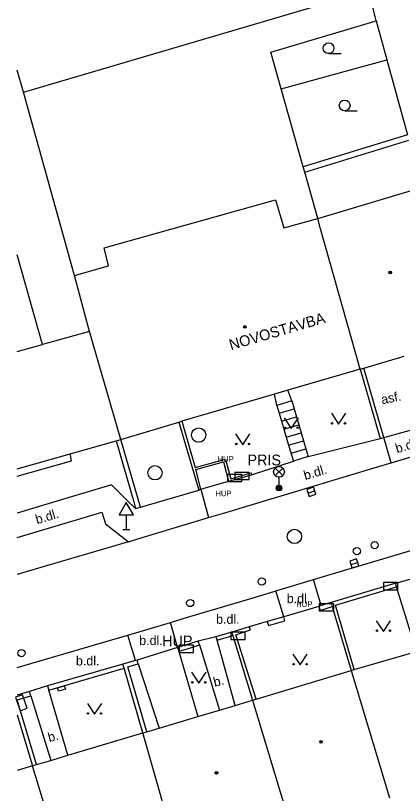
# Model space of a CAD drawing. Extents: x -595546 to -593986, y -1160845 to -1159202.
# Drawn here: x -595539.7 to -595512.7, y -1160616 to -1160561.7 of the extents above; entities that cross this region are included whole.
import ezdxf

# ---------------------------------------------------------------- set-up
doc = ezdxf.new("R2010")
doc.units = 0
for name, color, linetype in [('Level 24', 7, 'Continuous'), ('Level 27', 7, 'Continuous'), ('Level 28', 7, 'Continuous'), ('Level 33', 7, 'Continuous'), ('Level 34', 7, 'Continuous'), ('Level 36', 7, 'Continuous'), ('Level 39', 7, 'Continuous'), ('plynovod - povrch.  znaky - PRIS skut. velikost', 7, 'Continuous'), ('Specificka linie pasportu komunikaci', 7, 'Continuous'), ('TM - budovy zdene_ betonove - VN', 7, 'Continuous'), ('TM - budovy zdene_ betonove - VP', 7, 'Continuous'), ('TM - chodniky - VP', 7, 'Continuous'), ('TM - komunikace - VP', 7, 'Continuous'), ('TM - letecke snimky - pomocna linie', 7, 'Continuous'), ('TM - plot drateny_ kovovy - VP', 7, 'Continuous'), ('TM - plot zdeny_ ohradni zed - VP', 7, 'Continuous'), ('TM - podezdivka plotu - VP', 7, 'Continuous'), ('TM - popis objektu', 7, 'Continuous'), ('TM - popis povrchu', 7, 'Continuous'), ('TM - rozhrani ploch obecne - VP', 7, 'Continuous'), ('TM - schody - VP', 7, 'Continuous'), ('TM - vjezd na pozemek', 7, 'Continuous'), ('TM - zed operna - VP', 7, 'Continuous')]:
    doc.layers.add(name, color=color, linetype=linetype)

msp = doc.modelspace()

# ---------------------------------------------------------------- linework, layer by layer
at = {"layer": 'Level 24'}
for points in [[(-595524.417, -1160594.088), (-595523.417, -1160594.088), (-595523.417, -1160593.588), (-595524.417, -1160593.588)], [(-595524.928, -1160594.229), (-595523.928, -1160594.229), (-595523.928, -1160593.729), (-595524.928, -1160593.729)], [(-595514.038, -1160601.769), (-595513.038, -1160601.769), (-595513.038, -1160601.269), (-595514.038, -1160601.269)], [(-595518.518, -1160603.249), (-595517.518, -1160603.249), (-595517.518, -1160602.749), (-595518.518, -1160602.749)], [(-595524.697, -1160605.238), (-595523.697, -1160605.238), (-595523.697, -1160604.738), (-595524.697, -1160604.738)], [(-595528.298, -1160606.149), (-595527.298, -1160606.149), (-595527.298, -1160605.649), (-595528.298, -1160605.649)], [(-595539.7, -1160609.259), (-595539.373, -1160610.204), (-595538.9, -1160610.041), (-595539.227, -1160609.096)]]:
    msp.add_lwpolyline(points, close=True, dxfattribs=at)
at = {"layer": 'Level 27'}
for p, q in [((-595519.317, -1160595.03), (-595518.843, -1160594.87)), ((-595516.319, -1160600.014), (-595515.841, -1160599.866))]:
    msp.add_line(p, q, dxfattribs=at)
for points in [[(-595519.237, -1160595.267), (-595518.763, -1160595.107), (-595518.923, -1160594.633), (-595519.397, -1160594.793)], [(-595516.245, -1160600.253), (-595515.767, -1160600.105), (-595515.915, -1160599.627), (-595516.393, -1160599.775)]]:
    msp.add_lwpolyline(points, close=True, dxfattribs=at)
for centre in [(-595526.93, -1160590.99), (-595529.98, -1160593.62), (-595520.25, -1160598.06)]:
    msp.add_circle(centre, 0.5, dxfattribs=at)
at = {"layer": 'Level 28'}
for centre in [(-595514.66, -1160598.66), (-595515.9, -1160599.08), (-595522.53, -1160601.2), (-595527.52, -1160602.7), (-595539.29, -1160606.19)]:
    msp.add_circle(centre, 0.25, dxfattribs=at)
at = {"layer": 'Level 33'}
for p, q in [((-595521.595, -1160593.82), (-595521.065, -1160593.29)), ((-595521.595, -1160593.29), (-595521.065, -1160593.82)), ((-595521.33, -1160593.93), (-595521.33, -1160594.68))]:
    msp.add_line(p, q, dxfattribs=at)
for centre, radius in [((-595521.33, -1160593.555), 0.375), ((-595521.33, -1160594.68), 0.2), ((-595521.33, -1160594.68), 0.145), ((-595521.33, -1160594.68), 0.0876)]:
    msp.add_circle(centre, radius, dxfattribs=at)
at = {"layer": 'Level 34'}
for p, q in [((-595531.98, -1160596.552), (-595531.98, -1160597.57)), ((-595532.23, -1160597.57), (-595531.73, -1160597.57))]:
    msp.add_line(p, q, dxfattribs=at)
msp.add_lwpolyline([(-595532.48, -1160596.552), (-595531.48, -1160596.552), (-595531.98, -1160595.686)], close=True, dxfattribs=at)
at = {"layer": 'Level 36'}
for p, q in [((-595517.87, -1160564.395), (-595516.995, -1160564.395)), ((-595516.75, -1160568.385), (-595515.875, -1160568.385))]:
    msp.add_line(p, q, dxfattribs=at)
for points in [[(-595520.97, -1160589.78), (-595520.47, -1160590.53), (-595519.97, -1160589.78)], [(-595517.68, -1160589.47), (-595517.18, -1160590.22), (-595516.68, -1160589.47)], [(-595524.36, -1160590.91), (-595523.86, -1160591.66), (-595523.36, -1160590.91)], [(-595514.55, -1160603.93), (-595514.05, -1160604.68), (-595513.55, -1160603.93)], [(-595520.36, -1160606.27), (-595519.86, -1160607.02), (-595519.36, -1160606.27)], [(-595527.42, -1160607.53), (-595526.92, -1160608.28), (-595526.42, -1160607.53)], [(-595534.69, -1160609.7), (-595534.19, -1160610.45), (-595533.69, -1160609.7)]]:
    msp.add_lwpolyline(points, dxfattribs=at)
for centre, radius in [((-595517.87, -1160564.02), 0.375), ((-595516.75, -1160568.01), 0.375), ((-595517.63, -1160590.17), 0.05), ((-595516.731, -1160590.17), 0.05), ((-595520.92, -1160590.48), 0.05), ((-595520.021, -1160590.48), 0.05), ((-595524.31, -1160591.61), 0.05), ((-595523.411, -1160591.61), 0.05), ((-595514.5, -1160604.63), 0.05), ((-595513.601, -1160604.63), 0.05), ((-595520.31, -1160606.97), 0.05), ((-595519.411, -1160606.97), 0.05), ((-595527.37, -1160608.23), 0.05), ((-595526.471, -1160608.23), 0.05), ((-595534.64, -1160610.4), 0.05), ((-595533.741, -1160610.4), 0.05)]:
    msp.add_circle(centre, radius, dxfattribs=at)
at = {"layer": 'Level 39'}
for centre, radius in [((-595513.57, -1160579.66), 0.09), ((-595513.57, -1160579.66), 0.0398), ((-595523.71, -1160583.45), 0.09), ((-595523.71, -1160583.45), 0.0398), ((-595518.4, -1160612.38), 0.09), ((-595518.4, -1160612.38), 0.0398), ((-595525.69, -1160614.54), 0.09), ((-595525.69, -1160614.54), 0.0398)]:
    msp.add_circle(centre, radius, dxfattribs=at)
at = {"layer": 'plynovod - povrch.  znaky - PRIS skut. velikost'}
msp.add_lwpolyline([(-595536.71, -1160608.84), (-595536.78, -1160608.61), (-595536.3, -1160608.48), (-595536.22, -1160608.71), (-595536.71, -1160608.84)], dxfattribs=at)
at = {"layer": 'Specificka linie pasportu komunikaci'}
msp.add_lwpolyline([(-595526.77, -1160594.76), (-595524.84, -1160594.2)], dxfattribs=at)
at = {"layer": 'TM - budovy zdene_ betonove - VN'}
for points in [[(-595535.8, -1160592.78), (-595535.9, -1160592.3)], [(-595539.58, -1160593.857), (-595535.8, -1160592.78)]]:
    msp.add_lwpolyline(points, dxfattribs=at)
at = {"layer": 'TM - budovy zdene_ betonove - VP'}
for points in [[(-595518.63, -1160575.9), (-595511.4, -1160573.74)], [(-595518.43, -1160576.6), (-595518.63, -1160575.9)], [(-595515.66, -1160586.39), (-595518.43, -1160576.6)], [(-595537.83, -1160584.68), (-595539.58, -1160578.416)], [(-595534.55, -1160583.77), (-595537.83, -1160584.68)], [(-595532.35, -1160591.3), (-595534.55, -1160583.77)], [(-595539.58, -1160585.165), (-595537.83, -1160584.68)], [(-595515.41, -1160586.32), (-595512.6, -1160585.5)], [(-595515.66, -1160586.39), (-595520.71, -1160587.86)], [(-595515.66, -1160586.39), (-595515.41, -1160586.32)], [(-595521.65, -1160588.14), (-595528.11, -1160590.02)], [(-595520.71, -1160587.86), (-595521.65, -1160588.14)], [(-595532.35, -1160591.3), (-595528.31, -1160590.08)], [(-595528.31, -1160590.08), (-595528.11, -1160590.02)], [(-595535.9, -1160592.3), (-595532.68, -1160591.39)], [(-595532.68, -1160591.39), (-595532.35, -1160591.3)], [(-595539.58, -1160593.349), (-595535.9, -1160592.3)], [(-595516.08, -1160607.34), (-595511.75, -1160606.09)], [(-595522.92, -1160609.4), (-595516.3, -1160607.4)], [(-595516.3, -1160607.4), (-595516.08, -1160607.34)], [(-595516.3, -1160607.4), (-595513.62, -1160616.28)], [(-595525.49, -1160610.17), (-595524.38, -1160609.84)], [(-595524.38, -1160609.84), (-595523.17, -1160609.48)], [(-595523.17, -1160609.48), (-595522.92, -1160609.4)], [(-595523.17, -1160609.48), (-595520.51, -1160618.32)], [(-595527, -1160610.62), (-595525.49, -1160610.17)], [(-595529.69, -1160611.42), (-595527, -1160610.62)], [(-595530.54, -1160611.67), (-595529.69, -1160611.42)], [(-595536.06, -1160613.31), (-595530.83, -1160611.76)], [(-595530.83, -1160611.76), (-595530.54, -1160611.67)], [(-595528.29, -1160620.63), (-595530.83, -1160611.76)], [(-595538.23, -1160613.96), (-595537.25, -1160613.67)], [(-595537.25, -1160613.67), (-595536.06, -1160613.31)], [(-595538.52, -1160614.05), (-595539.58, -1160614.366)], [(-595538.52, -1160614.05), (-595538.23, -1160613.96)], [(-595535.84, -1160622.87), (-595538.52, -1160614.05)]]:
    msp.add_lwpolyline(points, dxfattribs=at)
at = {"layer": 'TM - chodniky - VP'}
for points in [[(-595519.29, -1160592.49), (-595514.28, -1160591.23)], [(-595519.29, -1160592.49), (-595520.33, -1160592.8)], [(-595523.24, -1160593.77), (-595520.33, -1160592.8)], [(-595531.33, -1160596.11), (-595531.93, -1160595.52), (-595533, -1160594.47), (-595537.59, -1160595.84), (-595539.58, -1160596.436)], [(-595530.99, -1160596.01), (-595526.92, -1160594.84)], [(-595531.33, -1160596.11), (-595530.99, -1160596.01)]]:
    msp.add_lwpolyline(points, dxfattribs=at)
at = {"layer": 'TM - komunikace - VP'}
for points in [[(-595513.5, -1160592.92), (-595510.66, -1160592.07)], [(-595526.24, -1160596.74), (-595525.26, -1160596.46), (-595514.45, -1160593.21), (-595513.5, -1160592.92)], [(-595518.92, -1160601.07), (-595518, -1160600.78), (-595507.13, -1160597.55), (-595495.11, -1160593.95), (-595494.22, -1160593.69)], [(-595539.58, -1160598.126), (-595534.29, -1160596.56), (-595533.68, -1160596.37), (-595533.43, -1160597.18), (-595531.83, -1160598.43)], [(-595531.83, -1160598.43), (-595530.88, -1160598.13), (-595529.95, -1160597.85), (-595526.24, -1160596.74)], [(-595521.54, -1160601.85), (-595518.92, -1160601.07)], [(-595528.89, -1160604.06), (-595527.94, -1160603.76), (-595522.5, -1160602.15), (-595521.54, -1160601.85)], [(-595531.86, -1160604.94), (-595528.89, -1160604.06)], [(-595539.58, -1160607.193), (-595532.75, -1160605.2), (-595531.86, -1160604.94)]]:
    msp.add_lwpolyline(points, dxfattribs=at)
at = {"layer": 'TM - letecke snimky - pomocna linie'}
for points in [[(-595539.15, -1160567.09), (-595515.06, -1160559.98)], [(-595535.58, -1160579.86), (-595533.22, -1160579.2), (-595533.52, -1160577.93), (-595521.57, -1160574.58), (-595520.99, -1160576.53), (-595518.63, -1160575.9)], [(-595534.55, -1160583.77), (-595535.58, -1160579.86)]]:
    msp.add_lwpolyline(points, dxfattribs=at)
at = {"layer": 'TM - plot drateny_ kovovy - VP'}
for points in [[(-595539.15, -1160567.09), (-595539.58, -1160565.549)], [(-595535.58, -1160579.86), (-595539.15, -1160567.09)], [(-595516.08, -1160607.34), (-595517.4, -1160602.84), (-595513.13, -1160601.56)], [(-595513.13, -1160601.56), (-595513.2, -1160601.33)], [(-595518.55, -1160602.94), (-595518.47, -1160603.21), (-595518.25, -1160603.14)], [(-595518.25, -1160603.14), (-595517.77, -1160602.99)], [(-595517.77, -1160602.99), (-595517.62, -1160602.94)], [(-595522.16, -1160603.99), (-595522.07, -1160604.26), (-595520.92, -1160603.93), (-595521, -1160603.67)], [(-595524.34, -1160604.92), (-595524.01, -1160604.81), (-595523.31, -1160604.58), (-595523.4, -1160604.36)], [(-595522.92, -1160609.4), (-595524.27, -1160605.13), (-595524.34, -1160604.92)], [(-595530.54, -1160611.67), (-595531.86, -1160607.15)], [(-595537.37, -1160608.77), (-595532.13, -1160607.23)], [(-595537.48, -1160608.47), (-595537.37, -1160608.77)], [(-595538.23, -1160613.96), (-595539.58, -1160609.44), (-595538.63, -1160609.16)], [(-595538.63, -1160609.16), (-595538.72, -1160608.86)]]:
    msp.add_lwpolyline(points, dxfattribs=at)
at = {"layer": 'TM - plot zdeny_ ohradni zed - VP'}
for points in [[(-595525.63, -1160605.29), (-595524.56, -1160604.96)], [(-595526.87, -1160605.62), (-595526.96, -1160605.36)], [(-595525.73, -1160605.06), (-595525.63, -1160605.29)], [(-595528.41, -1160605.8), (-595528.32, -1160606.08)], [(-595528.32, -1160606.08), (-595528.05, -1160605.99)], [(-595528.05, -1160605.99), (-595527.57, -1160605.84)], [(-595527.57, -1160605.84), (-595526.87, -1160605.62)], [(-595531.86, -1160607.15), (-595531.15, -1160606.93)], [(-595531.15, -1160606.93), (-595531.23, -1160606.68)]]:
    msp.add_lwpolyline(points, dxfattribs=at)
at = {"layer": 'TM - podezdivka plotu - VP'}
for points in [[(-595515.66, -1160586.39), (-595514.28, -1160591.23)], [(-595528.11, -1160590.02), (-595527.17, -1160593.26)], [(-595514.28, -1160591.23), (-595514.03, -1160591.15)], [(-595527.17, -1160593.26), (-595525.07, -1160592.68)], [(-595525.07, -1160592.68), (-595524.73, -1160593.89), (-595524.69, -1160594.03)], [(-595526.77, -1160594.76), (-595527.13, -1160593.39)], [(-595524.69, -1160594.03), (-595523.7, -1160593.75), (-595523.28, -1160593.63)], [(-595523.28, -1160593.63), (-595523.24, -1160593.77)], [(-595513.82, -1160601.51), (-595517.7, -1160602.67)], [(-595513.34, -1160601.37), (-595513.82, -1160601.51)], [(-595513.2, -1160601.33), (-595513.34, -1160601.37)], [(-595517.7, -1160602.67), (-595518.39, -1160602.88)], [(-595517.7, -1160602.67), (-595517.62, -1160602.94)], [(-595518.39, -1160602.88), (-595518.55, -1160602.94)], [(-595517.62, -1160602.94), (-595516.3, -1160607.4)], [(-595521, -1160603.67), (-595522.16, -1160603.99)], [(-595523.4, -1160604.36), (-595524.63, -1160604.74)], [(-595524.63, -1160604.74), (-595525.73, -1160605.06)], [(-595524.63, -1160604.74), (-595524.56, -1160604.96)], [(-595524.56, -1160604.96), (-595523.17, -1160609.48)], [(-595526.96, -1160605.36), (-595528.41, -1160605.8)], [(-595532.21, -1160606.96), (-595537.48, -1160608.47)], [(-595531.33, -1160606.71), (-595532.21, -1160606.96)], [(-595532.13, -1160607.23), (-595532.21, -1160606.96)], [(-595531.23, -1160606.68), (-595531.33, -1160606.71)], [(-595530.83, -1160611.76), (-595532.13, -1160607.23)], [(-595538.72, -1160608.86), (-595539.58, -1160609.126)], [(-595539.58, -1160610.487), (-595538.52, -1160614.05)]]:
    msp.add_lwpolyline(points, dxfattribs=at)
at = {"layer": 'TM - rozhrani ploch obecne - VP'}
for points in [[(-595514.55, -1160562.11), (-595515.06, -1160559.98)], [(-595521.9, -1160564.29), (-595514.55, -1160562.11)], [(-595514.55, -1160562.11), (-595513.81, -1160564.82)], [(-595521.18, -1160566.85), (-595521.9, -1160564.29)], [(-595521.18, -1160566.85), (-595513.81, -1160564.82)], [(-595513.81, -1160564.82), (-595512.38, -1160570.05)], [(-595519.65, -1160572.28), (-595521.18, -1160566.85)], [(-595512.38, -1160570.05), (-595519.65, -1160572.28)], [(-595519.54, -1160572.67), (-595512.28, -1160570.44)], [(-595519.54, -1160572.67), (-595519.65, -1160572.28)], [(-595518.63, -1160575.9), (-595519.54, -1160572.67)], [(-595521.48, -1160588.92), (-595521.65, -1160588.14)], [(-595520.44, -1160588.61), (-595520.71, -1160587.86)], [(-595520.44, -1160588.61), (-595520.28, -1160589.17), (-595520.11, -1160589.72), (-595519.95, -1160590.28), (-595519.62, -1160591.38), (-595519.45, -1160591.94), (-595519.29, -1160592.49)], [(-595521.48, -1160588.92), (-595521.32, -1160589.47), (-595520.82, -1160591.14), (-595520.66, -1160591.69), (-595520.33, -1160592.8)], [(-595532.68, -1160591.39), (-595531.46, -1160595.65), (-595531.33, -1160596.11)], [(-595513.5, -1160592.92), (-595514.03, -1160591.15)], [(-595526.77, -1160594.76), (-595526.24, -1160596.74)], [(-595531.83, -1160598.43), (-595537.54, -1160600.11), (-595539.58, -1160600.716)], [(-595518.39, -1160602.88), (-595518.92, -1160601.07)], [(-595511.75, -1160606.09), (-595513.13, -1160601.56)], [(-595521, -1160603.67), (-595521.54, -1160601.85)], [(-595528.41, -1160605.8), (-595528.89, -1160604.06)], [(-595531.33, -1160606.71), (-595531.86, -1160604.94)], [(-595524.38, -1160609.84), (-595525.63, -1160605.29)], [(-595526.87, -1160605.62), (-595525.49, -1160610.17)], [(-595536.06, -1160613.31), (-595537.37, -1160608.77)], [(-595538.63, -1160609.16), (-595537.25, -1160613.67)]]:
    msp.add_lwpolyline(points, dxfattribs=at)
at = {"layer": 'TM - schody - VP'}
for points in [[(-595520.44, -1160588.61), (-595521.48, -1160588.92)], [(-595521.32, -1160589.47), (-595520.28, -1160589.17)], [(-595521.15, -1160590.03), (-595520.11, -1160589.72)], [(-595520.99, -1160590.58), (-595519.95, -1160590.28)], [(-595520.82, -1160591.14), (-595519.78, -1160590.83)], [(-595520.66, -1160591.69), (-595519.62, -1160591.38)], [(-595520.49, -1160592.25), (-595519.45, -1160591.94)]]:
    msp.add_lwpolyline(points, dxfattribs=at)
at = {"layer": 'TM - vjezd na pozemek'}
for points in [[(-595514.03, -1160591.15), (-595511.17, -1160590.38)], [(-595511.97, -1160600.98), (-595513.2, -1160601.33)], [(-595518.55, -1160602.94), (-595521, -1160603.67)], [(-595522.16, -1160603.99), (-595523.4, -1160604.36)], [(-595525.73, -1160605.06), (-595526.96, -1160605.36)], [(-595528.41, -1160605.8), (-595531.23, -1160606.68)], [(-595537.48, -1160608.47), (-595538.72, -1160608.86)]]:
    msp.add_lwpolyline(points, dxfattribs=at)
at = {"layer": 'TM - zed operna - VP'}
for points in [[(-595514.03, -1160591.15), (-595515.41, -1160586.32)], [(-595528.31, -1160590.08), (-595526.92, -1160594.84)], [(-595530.99, -1160596.01), (-595532.35, -1160591.3)], [(-595527.13, -1160593.39), (-595525.19, -1160592.85)], [(-595525.19, -1160592.85), (-595524.84, -1160594.2)], [(-595524.84, -1160594.2), (-595523.24, -1160593.77)], [(-595526.92, -1160594.84), (-595526.77, -1160594.76)], [(-595528.32, -1160606.08), (-595527, -1160610.62)], [(-595531.15, -1160606.93), (-595529.69, -1160611.42)]]:
    msp.add_lwpolyline(points, dxfattribs=at)

# ---------------------------------------------------------------- texts
at = {"layer": 'TM - popis objektu'}
msp.add_text('NOVOSTAVBA', height=0.75, rotation=16.2339, dxfattribs=at).set_placement((-595524.68, -1160585.08))
for s, height, p in [('HUP', 0.4, (-595525.61, -1160592.86)), ('PRIS', 0.75, (-595523.53, -1160593.1)), ('HUP', 0.4, (-595525.77, -1160595.26)), ('HUP', 0.4, (-595520.13, -1160602.97)), ('HUP', 0.75, (-595529.48, -1160605.72))]:
    msp.add_text(s, height=height, dxfattribs=at).set_placement(p)
at = {"layer": 'TM - popis povrchu'}
for s, rotation, p in [('asf.', 11.3831, (-595514.14, -1160588.85)), ('b.dl.', 16.57, (-595513.1, -1160592.26)), ('b.dl.', 16.57, (-595519.5, -1160594.13)), ('b.dl.', 16.57, (-595538.2, -1160597.21)), ('b.', 14.68, (-595525.81, -1160608.55)), ('b.', 14.68, (-595537.35, -1160612.4))]:
    msp.add_text(s, height=0.65, rotation=rotation, dxfattribs=at).set_placement(p)
for p in [(-595520.79, -1160602.71), (-595525.72, -1160604.15), (-595531.08, -1160605.63), (-595535.49, -1160607.05)]:
    msp.add_text('b.dl.', height=0.65, dxfattribs=at).set_placement(p)

doc.saveas('drawing.dxf')
